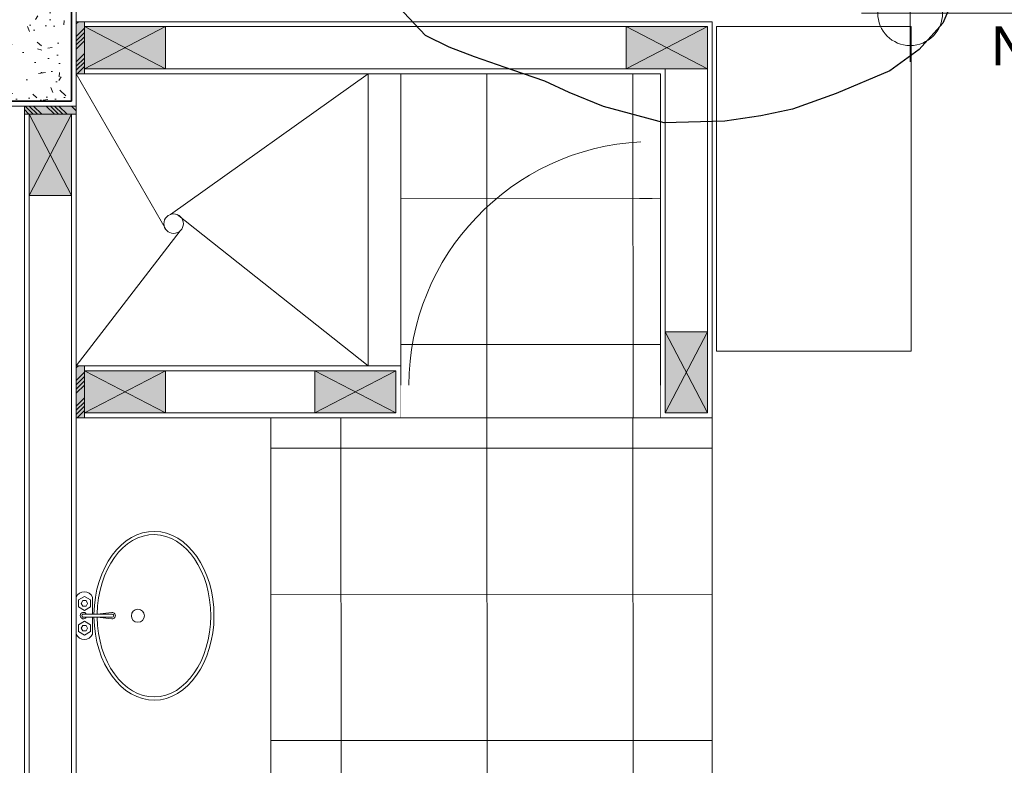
# Model space of a CAD drawing. Header units: millimetres. Extents: x -8931983 to 9630244, y 4 to 18563053.
# Tile 268 of 329: x 349128.01 to 349131.04, y 9282018.36 to 9282020.66. Entities that reach past the tile are written whole.
import ezdxf

# ---------------------------------------------------------------- set-up
doc = ezdxf.new("R2010")
doc.units = ezdxf.units.MM
doc.set_wipeout_variables(frame=1)
doc.linetypes.add('CONTINUA', pattern=[0])
doc.linetypes.add('DASHED2', pattern=[0.375, 0.25, -0.125])
for name, color, linetype, lineweight in [('.', 7, 'Continuous', 0), ('013MobiliarioBaño', 151, 'Continuous', 13), ('0_APATAROS SANITARIOS', 40, 'Continuous', 5), ('0_PROYECCIONES 1', 1, 'DASHED2', 0), ('0_VANOS', 30, 'Continuous', 9), ('COLUMNAS', 3, 'Continuous', 35), ('COLUMNETAS TOP', 253, 'Continuous', 0), ('G-ANNO-DIMS', 7, 'Continuous', 5), ('JUNTAS DE DILATACIÓN', 160, 'CONTINUA', 9), ('MURO', 133, 'Continuous', 15), ('SGE Arq-Linea fina', 255, 'Continuous', 0), ('TARRAJEO', 32, 'Continuous', 0), ('TEXTO AMBIENTES', 7, 'Continuous', 30), ('vereda', 254, 'Continuous', 5)]:
    doc.layers.add(name, color=color, linetype=linetype, lineweight=lineweight)
for name, color, linetype, lineweight, true_color in [('0_COLUMNA ACHURADO', 250, 'Continuous', 0, 0x363636), ('0_TEXTURA PISOS', 252, 'Continuous', 0, 0x8c8c8c), ('BRUÑA', 8, 'Continuous', 0, 0x7d7d7d), ('LMOBILIARIO', 252, 'Continuous', 5, 0x898989)]:
    doc.layers.add(name, color=color, linetype=linetype, lineweight=lineweight, true_color=true_color)
doc.layers.add('C-TOPO', color=7, linetype='Continuous')
doc.styles.add('Arial_1', font='arial.ttf', dxfattribs={"height": 0.15})

# ---------------------------------------------------------------- blocks, each defined once
blk = doc.blocks.new('topooooo')
at = {"layer": 'C-TOPO', "color": 31, "linetype": 'Continuous', "lineweight": 25, "elevation": 1.617999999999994, "flags": 128}
blk.add_lwpolyline([(-155.8147836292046, -139.6905561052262), (-155.7775335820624, -139.8140000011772), (-155.7822532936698, -139.9232168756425), (-155.8098846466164, -140.032115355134), (-155.8926242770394, -140.1915836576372), (-155.9655788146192, -140.3140000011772), (-156.0279999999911, -140.3920757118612), (-156.1024936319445, -140.4751235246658), (-156.2437258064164, -140.5982741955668), (-156.4193316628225, -140.6784021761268), (-156.5279999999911, -140.7132072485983), (-156.608470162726, -140.733529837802), (-156.706505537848, -140.7705096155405), (-156.8236810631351, -140.8140000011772), (-156.9023423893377, -140.8406068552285), (-156.9816897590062, -140.86031024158), (-157.1039126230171, -140.8449448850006)], dxfattribs=at)
blk = doc.blocks.new('Lav ovalado')
at = {"layer": '013MobiliarioBaño', "lineweight": 0}
for p, q in [((-0.0222333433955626, 0.0049999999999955), (-0.1104479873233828, 0.0049999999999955)), ((-0.0222333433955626, -0.0049999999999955), (-0.1104479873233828, -0.0049999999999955))]:
    blk.add_line(p, q, dxfattribs=at)
for points in [[(-0.0500000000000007, 0.0049999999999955), (-0.0500000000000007, 0.0566099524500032, -0.6886077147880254), (0, 0.0566099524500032), (0, -0.0566099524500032, -0.6886077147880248), (-0.0500000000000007, -0.0566099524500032)], [(-0.0644141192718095, -0.0049999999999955), (-0.10935532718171, -0.0099401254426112, -1.115964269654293), (-0.1093550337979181, 0.0099400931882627), (-0.0644263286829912, 0.0049999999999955)], [(-0.0500000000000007, -0.0566099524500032), (-0.0500000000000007, -0.0049999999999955, -0.6886077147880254)]]:
    blk.add_lwpolyline(points, format="xyb", dxfattribs=at)
for points in [[(-0.0436602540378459, 0.0485134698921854), (-0.0250000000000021, 0.0592869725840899), (-0.0063397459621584, 0.0485134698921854), (-0.0063397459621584, 0.0269664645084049), (-0.0250000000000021, 0.0161929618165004), (-0.0436602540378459, 0.0269664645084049)], [(-0.0350000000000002, 0.0377399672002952), (-0.0300000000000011, 0.0464002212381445), (-0.0199999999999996, 0.0464002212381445), (-0.0150000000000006, 0.0377399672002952), (-0.0199999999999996, 0.0290797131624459), (-0.0300000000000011, 0.0290797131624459)], [(-0.0436602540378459, -0.0278383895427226), (-0.0250000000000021, -0.0170648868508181), (-0.0063397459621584, -0.0278383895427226), (-0.0063397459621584, -0.0493853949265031), (-0.0250000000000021, -0.0601588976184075), (-0.0436602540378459, -0.0493853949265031)], [(-0.0350000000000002, -0.0386118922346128), (-0.0300000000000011, -0.0299516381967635), (-0.0199999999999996, -0.0299516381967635), (-0.0150000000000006, -0.0386118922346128), (-0.0199999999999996, -0.0472721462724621), (-0.0300000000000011, -0.0472721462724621)]]:
    blk.add_lwpolyline(points, close=True, dxfattribs=at)
blk.add_circle((-0.1897540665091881, -0.0004359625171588), 0.02, dxfattribs=at)
for centre, radius, start, end in [((-0.1104479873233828, 0), 0.005, 90, 270), ((-0.0222333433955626, 0), 0.01, 210, 149.9999999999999), ((-0.0222333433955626, 0), 0.005, 270, 90)]:
    blk.add_arc(centre, radius, start, end, dxfattribs=at)
at = {"layer": '013MobiliarioBaño', "lineweight": 0, "extrusion": (0, 0, -1)}
for major_axis, ratio, start_param, end_param in [((-1.165e-13, 0.2600000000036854), 0.7115384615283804, 1.588351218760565, 7.833072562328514), ((2.49e-14, 0.2500000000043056), 0.6999999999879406, 1.589053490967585, 7.832236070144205)]:
    blk.add_ellipse((-0.2393849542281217, -0.0004359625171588), major_axis=major_axis, ratio=ratio, start_param=start_param, end_param=end_param, dxfattribs=at)
blk = doc.blocks.new('COLUMNAS BLO DOR 01')
at = {"layer": '0_COLUMNA ACHURADO'}
h = blk.add_hatch(dxfattribs=at)
h.set_pattern_fill('AR-CONC', color=256, scale=0.00088, angle=90.00000000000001)
h.set_pattern_definition([(140, (-5603.645869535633, -1533.141894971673), (0.0140263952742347, 0.1603225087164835), [0.016764, -0.184404]), (85.00000000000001, (-5603.645869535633, -1533.141894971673), (-0.1681300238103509, -0.0310142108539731), [0.0134112, -0.1475237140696]), (190.4514447, (-5603.644700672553, -1533.128534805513), (-0.1541036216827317, 0.1293082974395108), [0.014247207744, -0.156719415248]), (136.1842, (-5603.690573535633, -1533.141894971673), (0.0369972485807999, 0.2385495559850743), [0.025146, -0.2766059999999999]), (186.63555761, (-5603.687490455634, -1533.122015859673), (-0.2177349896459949, 0.2089156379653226), [0.0213708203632, -0.2350793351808]), (81.18415117, (-5603.690573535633, -1533.141894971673), (-0.2177349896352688, 0.2089156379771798), [0.0201167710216, -0.2212845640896]), (111, (-5603.679397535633, -1533.119542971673), (0.0899933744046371, 0.1334206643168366), [0.016764, -0.184404]), (56.00000000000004, (-5603.679397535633, -1533.119542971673), (-0.1620854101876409, 0.0543857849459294), [0.0134112, -0.1475232]), (161.451445, (-5603.671898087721, -1533.108424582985), (-0.0720920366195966, 0.1878064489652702), [0.014247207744, -0.1567191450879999]), (127.5, (-5603.645869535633, -1533.141894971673), (-0.0744084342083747, 0.0027179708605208), [0, -0.14573504, 0, -0.1497584, 0, -0.148082]), (97.5, (-5603.645869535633, -1533.141894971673), (-0.0881589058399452, 0.0588013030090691), [0, -0.08538464, 0, -0.14238224, 0, -0.0564388]), (57.50000000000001, (-5603.645869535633, -1533.191739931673), (0.0050412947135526, 0.1193197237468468), [0, -0.05588, 0, -0.1743456, 0, -0.2313432]), (47.5, (-5603.645869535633, -1533.214091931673), (-0.0223753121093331, 0.1303536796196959), [0, -0.072644, 0, -0.11578336, 0, -0.1642872])])
h.paths.add_polyline_path([(-11.61500000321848, -7.415000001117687), (-11.61500000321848, -7.015000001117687), (-11.86500000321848, -7.015000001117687), (-11.86500000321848, -7.415000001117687)])
at = {"layer": 'COLUMNAS', "color": 6, "elevation": -8.467396e-10}
blk.add_lwpolyline([(-11.61500000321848, -7.415000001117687), (-11.61500000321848, -7.015000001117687), (-11.86500000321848, -7.015000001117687), (-11.86500000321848, -7.415000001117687)], close=True, dxfattribs=at)
at = {"layer": 'TARRAJEO', "elevation": -8.467396e-10}
blk.add_lwpolyline([(-11.60000000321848, -7.430000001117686), (-11.60000000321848, -7.000000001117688), (-11.88000000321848, -7.000000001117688), (-11.88000000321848, -7.430000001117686)], close=True, dxfattribs=at)
blk = doc.blocks.new('*U995')
at = {"lineweight": 0}
for points in [[(0, -0.04999999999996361), (0.040000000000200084, -0.04999999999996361), (0.040000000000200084, 0.010000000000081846), (0.025000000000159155, 0.010000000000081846), (0.025000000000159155, 0.050000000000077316), (0, 0.050000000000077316)], [(0.8000000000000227, -0.050000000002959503), (0.7599999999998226, -0.050000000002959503), (0.7599999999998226, 0.009999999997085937), (0.7749999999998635, 0.009999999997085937), (0.7749999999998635, 0.04999999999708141), (0.8000000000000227, 0.04999999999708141)]]:
    blk.add_wipeout(points, dxfattribs=at)
blk.add_wipeout([(0.024999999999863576, 0.049999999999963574), (0.025000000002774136, 0.8000000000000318), (0.06500000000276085, 0.8000000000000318), (0.06499999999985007, 0.049999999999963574)], dxfattribs=at)
blk.add_arc((0.0219512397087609, 0.0479251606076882), 0.7530516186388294, 0.1578639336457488, 87.08142791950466, dxfattribs=at)
blk = doc.blocks.new('Cotas de elevación - M_Cota de elevación - Destino rellenado-517392-Nivel 1')
at = {"layer": 'G-ANNO-DIMS'}
for p, q in [((0, -0.0015), (0, 0.0015)), ((-0.0015, 0), (0.013, 0))]:
    blk.add_line(p, q, dxfattribs=at)
blk.add_circle((0, 0), 0.001, dxfattribs=at)
blk = doc.blocks.new('BLOQUE EDF 08 PG')
at = {"layer": '.', "true_color": 0xadddf7, "transparency": 33554572}
h = blk.add_hatch(color=141, dxfattribs=at)
h.dxf.hatch_style = 1
h.paths.add_polyline_path([(-11.57500000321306, -7.169999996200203), (-11.60000000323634, -7.169999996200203), (-11.60000000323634, -7.329999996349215), (-11.57500000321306, -7.329999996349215)])
h = blk.add_hatch(color=141, dxfattribs=at)
h.dxf.hatch_style = 1
h.paths.add_polyline_path([(-11.76000000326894, -7.430000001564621), (-11.76000000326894, -7.45500000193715), (-11.60000000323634, -7.45500000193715), (-11.60000000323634, -7.430000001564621)])
h = blk.add_hatch(color=141, dxfattribs=at)
h.dxf.hatch_style = 1
h.paths.add_polyline_path([(-11.57500000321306, -8.229999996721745), (-11.60000000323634, -8.229999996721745), (-11.60000000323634, -8.389999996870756), (-11.57500000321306, -8.389999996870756)])
at = {"layer": 'COLUMNETAS TOP', "true_color": 0xc0c0c0}
for points in [[(-11.57500000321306, -7.18499999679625), (-11.32500000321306, -7.18499999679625), (-11.32500000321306, -7.314999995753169), (-11.57500000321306, -7.314999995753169)], [(-9.905000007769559, -7.18499999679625), (-9.655000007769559, -7.18499999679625), (-9.655000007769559, -7.314999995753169), (-9.905000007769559, -7.314999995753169)], [(-11.74500000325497, -7.45500000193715), (-11.74500000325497, -7.70500000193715), (-11.61500000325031, -7.70500000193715), (-11.61500000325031, -7.45500000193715)], [(-9.785000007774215, -8.37499999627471), (-9.785000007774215, -8.12499999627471), (-9.655000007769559, -8.12499999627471), (-9.655000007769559, -8.37499999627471)], [(-11.57500000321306, -8.24499999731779), (-11.32500000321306, -8.24499999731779), (-11.32500000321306, -8.37499999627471), (-11.57500000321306, -8.37499999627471)], [(-10.61500000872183, -8.2449999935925), (-10.86500000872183, -8.2449999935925), (-10.86500000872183, -8.374999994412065), (-10.61500000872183, -8.374999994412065)]]:
    blk.add_hatch(color=9, dxfattribs=at).paths.add_polyline_path(points)
at = {"layer": 'JUNTAS DE DILATACIÓN'}
h = blk.add_hatch(dxfattribs=at)
h.set_pattern_fill('ANSI34', color=256, scale=0.0029, angle=0.0939636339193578)
h.set_pattern_definition([(45.09396363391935, (-5598.245869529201, -1540.311894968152), (-0.0391281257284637, 0.0389999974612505), []), (45.09396363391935, (-5598.23284816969, -1540.311873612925), (-0.0391281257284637, 0.0389999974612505), []), (45.09396363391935, (-5598.219826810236, -1540.311852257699), (-0.0391281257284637, 0.0389999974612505), []), (45.09396363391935, (-5598.206805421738, -1540.311830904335), (-0.0391281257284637, 0.0389999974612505), [])])
h.paths.add_polyline_path([(-11.60000000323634, -7.169999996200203), (-11.57500000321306, -7.169999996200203), (-11.57500000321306, -7.329999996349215), (-11.60000000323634, -7.329999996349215)])
h = blk.add_hatch(dxfattribs=at)
h.set_pattern_fill('ANSI34', color=256, scale=0.0029, angle=90.09396363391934)
h.set_pattern_definition([(135.0939636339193, (1521.381894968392, -5594.37586952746), (-0.0389999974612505, -0.0391281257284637), []), (135.0939636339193, (1521.381873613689, -5594.362848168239), (-0.0389999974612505, -0.0391281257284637), []), (135.0939636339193, (1521.381852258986, -5594.349826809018), (-0.0389999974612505, -0.0391281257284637), []), (135.0939636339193, (1521.381830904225, -5594.336805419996), (-0.0389999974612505, -0.0391281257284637), [])])
h.paths.add_polyline_path([(-11.76000000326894, -7.430000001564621), (-11.76000000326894, -7.45500000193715), (-11.60000000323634, -7.45500000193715), (-11.60000000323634, -7.430000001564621)])
h = blk.add_hatch(dxfattribs=at)
h.set_pattern_fill('ANSI34', color=256, scale=0.0029, angle=0.0939636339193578)
h.set_pattern_definition([(45.09396363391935, (-5598.245869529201, -1541.371894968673), (-0.0391281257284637, 0.0389999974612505), []), (45.09396363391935, (-5598.23284816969, -1541.371873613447), (-0.0391281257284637, 0.0389999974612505), []), (45.09396363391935, (-5598.219826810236, -1541.37185225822), (-0.0391281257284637, 0.0389999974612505), []), (45.09396363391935, (-5598.206805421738, -1541.371830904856), (-0.0391281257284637, 0.0389999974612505), [])])
h.paths.add_polyline_path([(-11.60000000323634, -8.229999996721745), (-11.57500000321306, -8.229999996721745), (-11.57500000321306, -8.389999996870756), (-11.60000000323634, -8.389999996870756)])
at = {"layer": '0_PROYECCIONES 1', "ltscale": 0.7, "elevation": -1.6948434e-09}
blk.add_lwpolyline([(-11.60000000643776, -0.2799999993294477), (-11.88000000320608, -0.2799999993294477), (-11.88000000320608, -10.54999999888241), (-11.60000000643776, -10.54999999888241)], close=True, dxfattribs=at)
at = {"layer": '0_TEXTURA PISOS'}
blk.add_line((-9.640000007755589, -9.609999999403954, 8.3450686e-09), (-9.640000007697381, -8.389999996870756, 8.3450686e-09), dxfattribs=at)
at = {"layer": 'BRUÑA', "lineweight": 0}
for p, q in [((-11.60000000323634, -7.329999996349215, 8.3450686e-09), (-11.32337353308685, -7.810856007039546, 8.3450686e-09)), ((-10.70000000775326, -7.329999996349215, 8.3450686e-09), (-11.30929969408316, -7.763527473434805, 8.3450686e-09)), ((-10.70000000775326, -8.229999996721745, 8.3450686e-09), (-11.28893104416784, -7.764166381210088, 8.3450686e-09)), ((-11.60000000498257, -8.229999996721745, 8.3450686e-09), (-11.27938686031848, -7.813846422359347, 8.3450686e-09)), ((-11.00000000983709, -8.389999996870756, 8.3450686e-09), (-11.0000000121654, -9.609999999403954, 8.3450686e-09))]:
    blk.add_line(p, q, dxfattribs=at)
blk.add_circle((-11.30000000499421, -7.79204967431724, -705.4664041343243), 0.03, dxfattribs=at)
at = {"layer": 'COLUMNETAS TOP'}
for p, q in [((-11.32500000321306, -7.18499999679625), (-11.57500000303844, -7.314999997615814)), ((-11.57500000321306, -7.18499999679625), (-11.32500000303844, -7.314999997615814)), ((-9.655000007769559, -7.18499999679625), (-9.905000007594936, -7.314999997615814)), ((-9.905000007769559, -7.18499999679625), (-9.655000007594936, -7.314999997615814)), ((-11.74500000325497, -7.70500000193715), (-11.61500000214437, -7.45500000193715)), ((-11.74500000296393, -7.45500000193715), (-11.61500000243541, -7.70500000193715)), ((-9.785000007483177, -8.37499999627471, 684.9177665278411), (-9.655000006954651, -8.124999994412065, 684.9177665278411)), ((-9.785000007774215, -8.12499999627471, 684.9177665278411), (-9.655000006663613, -8.374999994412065, 684.9177665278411)), ((-11.32500000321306, -8.24499999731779, 684.9177665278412), (-11.57500000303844, -8.374999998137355, 684.9177665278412)), ((-11.57500000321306, -8.24499999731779, 684.9177665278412), (-11.32500000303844, -8.374999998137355, 684.9177665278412)), ((-10.86500000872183, -8.2449999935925, 684.9177665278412), (-10.61500000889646, -8.37499999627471, 684.9177665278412)), ((-10.61500000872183, -8.244999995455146, 684.9177665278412), (-10.86500000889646, -8.374999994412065, 684.9177665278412))]:
    blk.add_line(p, q, dxfattribs=at)
for points, elevation in [([(-11.57500000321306, -7.18499999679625), (-11.32500000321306, -7.18499999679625), (-11.32500000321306, -7.314999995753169), (-11.57500000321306, -7.314999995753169)], -8.467396e-10), ([(-9.905000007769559, -7.18499999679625), (-9.655000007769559, -7.18499999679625), (-9.655000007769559, -7.314999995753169), (-9.905000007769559, -7.314999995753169)], -8.467396e-10), ([(-11.74500000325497, -7.45500000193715), (-11.74500000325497, -7.70500000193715), (-11.61500000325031, -7.70500000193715), (-11.61500000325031, -7.45500000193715)], -8.467396e-10), ([(-9.785000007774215, -8.37499999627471), (-9.785000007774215, -8.12499999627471), (-9.655000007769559, -8.12499999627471), (-9.655000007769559, -8.37499999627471)], 684.9177665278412), ([(-11.57500000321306, -8.24499999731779), (-11.32500000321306, -8.24499999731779), (-11.32500000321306, -8.37499999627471), (-11.57500000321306, -8.37499999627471)], 684.9177665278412), ([(-10.61500000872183, -8.2449999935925), (-10.86500000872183, -8.2449999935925), (-10.86500000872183, -8.374999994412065), (-10.61500000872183, -8.374999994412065)], 684.9177665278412)]:
    blk.add_lwpolyline(points, close=True, dxfattribs=dict(at, elevation=elevation))
at = {"layer": 'JUNTAS DE DILATACIÓN'}
for points, elevation in [([(-11.60000000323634, -7.169999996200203), (-11.57500000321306, -7.169999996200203), (-11.57500000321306, -7.329999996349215), (-11.60000000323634, -7.329999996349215)], -8.467396e-10), ([(-11.76000000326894, -7.430000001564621), (-11.76000000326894, -7.45500000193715), (-11.60000000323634, -7.45500000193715), (-11.60000000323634, -7.430000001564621)], -8.467396e-10), ([(-11.60000000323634, -8.229999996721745), (-11.57500000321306, -8.229999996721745), (-11.57500000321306, -8.389999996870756), (-11.60000000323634, -8.389999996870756)], 684.9177665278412)]:
    blk.add_lwpolyline(points, close=True, dxfattribs=dict(at, elevation=elevation))
at = {"layer": 'LMOBILIARIO', "lineweight": 0, "elevation": 8.3450686e-09}
blk.add_lwpolyline([(-9.027211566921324, -7.184501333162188), (-9.027211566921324, -8.184501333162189), (-9.627211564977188, -8.184501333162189), (-9.627211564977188, -7.184501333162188)], close=True, dxfattribs=at)
at = {"layer": 'MURO'}
for p, q in [((-9.905000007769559, -7.18499999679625), (-11.32500000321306, -7.18499999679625, 684.9177665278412)), ((-9.655000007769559, -7.18499999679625, 684.9177665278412), (-9.655000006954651, -8.124999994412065, 684.9177665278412)), ((-9.905000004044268, -7.314999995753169), (-11.32500000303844, -7.314999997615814, 684.9177665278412)), ((-9.785000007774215, -7.314999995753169, 684.9177665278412), (-9.785000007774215, -8.12499999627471, 684.9177665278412)), ((-11.74500000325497, -7.70500000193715), (-11.7450000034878, -10.27499999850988, 684.9177665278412)), ((-11.61500000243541, -7.70500000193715), (-11.61500000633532, -10.27499999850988)), ((-10.86500000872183, -8.2449999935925, 684.9177665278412), (-11.32499999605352, -8.2449999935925, 684.9177665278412)), ((-10.61500000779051, -8.244999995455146, 684.9177665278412), (-10.61500000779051, -8.37499999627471, 684.9177665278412)), ((-10.86500001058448, -8.37499999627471, 684.9177665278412), (-11.32500000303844, -8.374999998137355, 684.9177665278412))]:
    blk.add_line(p, q, dxfattribs=at)
at = {"layer": 'SGE Arq-Linea fina'}
for p, q in [((-10.70000000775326, -8.229999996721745, -705.4664041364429), (-10.70000000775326, -7.329999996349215, -705.4664041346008)), ((-10.60000000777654, -8.229999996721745, -705.4664041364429), (-10.60000000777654, -7.329999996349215, -705.4664041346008))]:
    blk.add_line(p, q, dxfattribs=at)
at = {"layer": 'TARRAJEO'}
for p, q in [((-9.640000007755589, -7.169999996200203, 8.3450686e-09), (-11.60000000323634, -7.169999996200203, 8.3450686e-09)), ((-9.640000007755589, -7.169999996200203, 8.3450686e-09), (-9.640000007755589, -8.389999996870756, 8.3450686e-09)), ((-9.800000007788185, -7.329999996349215, 8.3450686e-09), (-11.60000000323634, -7.329999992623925, 8.3450686e-09)), ((-9.800000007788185, -7.329999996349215, 8.3450686e-09), (-9.800000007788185, -8.389999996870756, 8.3450686e-09)), ((-11.76000000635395, -7.455471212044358, 8.3450686e-09), (-11.76000000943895, -10.54999999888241, 8.3450686e-09)), ((-11.76000000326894, -7.45500000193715, 8.3450686e-09), (-11.60000000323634, -7.45500000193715, 8.3450686e-09)), ((-11.60000000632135, -7.455471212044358, 8.3450686e-09), (-11.60000000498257, -10.52499999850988, 8.3450686e-09)), ((-10.60000000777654, -8.229999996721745, 8.3450686e-09), (-11.60000000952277, -8.229999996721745, 8.3450686e-09)), ((-10.60000000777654, -8.229999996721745, 8.3450686e-09), (-10.60000000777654, -8.389999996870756, 8.3450686e-09)), ((-10.60000000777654, -8.389999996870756, 8.3450686e-09), (-11.60000000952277, -8.389999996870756, 8.3450686e-09)), ((-9.640000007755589, -8.389999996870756, 8.3450686e-09), (-9.800000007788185, -8.389999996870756, 8.3450686e-09))]:
    blk.add_line(p, q, dxfattribs=at)
at = {"layer": '0_APATAROS SANITARIOS', "lineweight": 0, "xscale": -1, "rotation": 0.0005453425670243}
blk.add_blockref('Lav ovalado', (-11.60000001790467, -8.999565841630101, -705.4664041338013), dxfattribs=at)
at = {"layer": 'COLUMNAS'}
blk.add_blockref('COLUMNAS BLO DOR 01', (0, 0), dxfattribs=at)
at = {"layer": 'TEXTO AMBIENTES', "xscale": 99.99999999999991, "yscale": 99.99999999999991, "zscale": 99.99999999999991}
blk.add_blockref('Cotas de elevación - M_Cota de elevación - Destino rellenado-517392-Nivel 1', (-9.030213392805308, -7.143338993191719, 684.9177665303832), dxfattribs=at)
at = {"layer": 'TEXTO AMBIENTES', "insert": (-8.780315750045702, -7.184563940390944, 684.9177665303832), "char_height": 0.12, "width": 0.9021418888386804, "attachment_point": 1, "line_spacing_factor": 0.9417779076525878, "style": 'Arial_1'}
blk.add_mtext('NT=+260.50', dxfattribs=at)
at = {"layer": '0_VANOS', "xscale": -1}
blk.add_blockref('*U995', (-9.800000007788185, -8.339999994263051, 684.9177665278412), dxfattribs=at)
at = {"layer": '0_TEXTURA PISOS'}
h = blk.add_hatch(dxfattribs=at)
h.set_pattern_fill('_USER', color=256, scale=0.45, angle=180, style=0, double=1, pattern_type=0)
h.set_pattern_definition([(180, (-9.800000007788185, -8.389999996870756), (-1e-16, -0.45), []), (270, (-9.800000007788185, -8.389999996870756), (0.45, -1e-16), [])])
h.paths.add_polyline_path([(-10.60000000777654, -7.329999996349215), (-10.60000000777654, -8.389999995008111), (-9.800000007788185, -8.389999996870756), (-9.800000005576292, -7.329999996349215)])
h = blk.add_hatch(dxfattribs=at)
h.set_pattern_fill('_USER', color=256, scale=0.45, angle=180, style=0, double=1, pattern_type=0)
h.set_pattern_definition([(180, (-9.800000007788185, -9.610000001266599), (-1e-16, -0.45), []), (270, (-9.800000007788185, -9.610000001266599), (0.45, -1e-16), [])])
h.paths.add_polyline_path([(-9.640000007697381, -8.389999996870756), (-11.00000000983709, -8.389999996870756), (-11.00000000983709, -9.609999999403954), (-9.640000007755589, -9.609999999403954)])
blk.add_line((-10.60000000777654, -8.389999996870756, 8.3450686e-09), (-9.800000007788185, -8.389999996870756, 8.3450686e-09), dxfattribs=at)

msp = doc.modelspace()

# ---------------------------------------------------------------- block references
at = {"layer": 'vereda', "rotation": 320.4010421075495}
msp.add_blockref('topooooo', (349340.0046675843, 9282029.08654123, 261.841), dxfattribs=at)

# ---------------------------------------------------------------- next in the draw order: block references
at = {"lineweight": 5}
msp.add_blockref('BLOQUE EDF 08 PG', (349139.7846785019, 9282027.82441864, -8.3450686e-09), dxfattribs=at)

doc.saveas('drawing.dxf')
